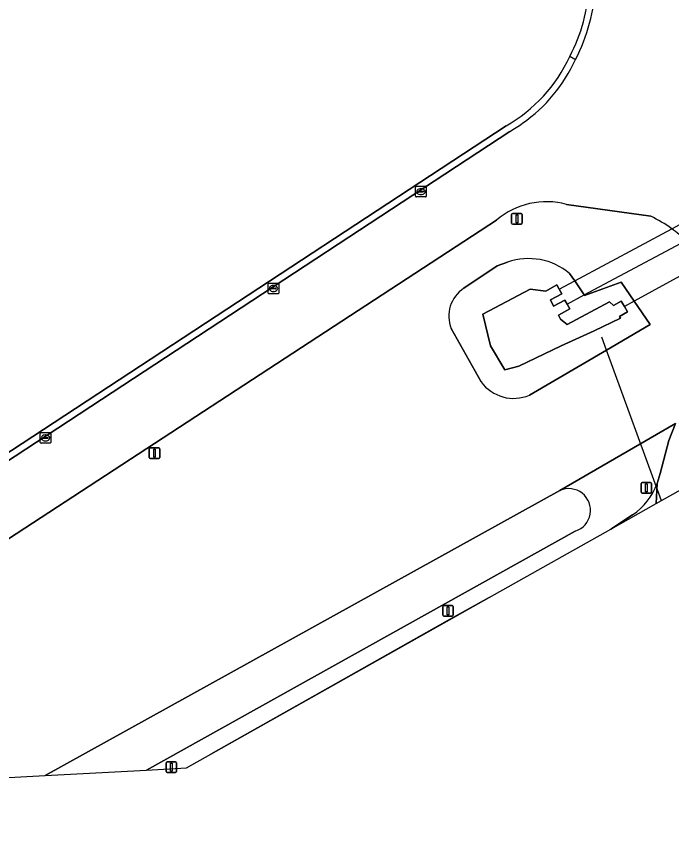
# Model space of a CAD drawing. Extents: x 154324 to 155744, y 382937 to 384188.
# Drawn here: x 154562 to 154623.5, y 382936.9 to 383013.5 of the extents above; entities that cross this region are included whole.
import ezdxf

# ---------------------------------------------------------------- set-up
doc = ezdxf.new("R2010")
doc.units = 0
for name, color, linetype in [('IMGEO_Berm_groen', 7, 'Continuous'), ('IMGEO_Bouwland', 7, 'Continuous'), ('IMGEO_Duiker', 7, 'Continuous'), ('IMGEO_Fietspad_gesloten', 7, 'Continuous'), ('IMGEO_Kolk', 7, 'Continuous'), ('IMGEO_Lichtmast', 7, 'Continuous'), ('IMGEO_Meer_plas_ven_vijver', 7, 'Continuous'), ('IMGEO_Oever', 7, 'Continuous'), ('IMGEO_Rijbaan_lokaal_gesloten', 7, 'Continuous'), ('IMGEO_Sloot', 7, 'Continuous')]:
    doc.layers.add(name, color=color, linetype=linetype)

msp = doc.modelspace()

# ---------------------------------------------------------------- linework, layer by layer
at = {"layer": 'IMGEO_Berm_groen'}
for points in [[(154622.137, 382969.615), (154622.415, 382970.571), (154623.242, 382973.667), (154623.855, 382975.262), (154613.013, 382968.966)], [(154580.236, 382944.207), (154602.415, 382956.712), (154606.367, 382958.912), (154617.798, 382965.345), (154619.833, 382966.675)], [(154614.455, 382965.161), (154574.179, 382942.705), (154574.179, 382942.705), (154577.93, 382942.909), (154580.236, 382944.207)]]:
    msp.add_lwpolyline(points, dxfattribs=at)
for centre, radius, start, end in [((154613.842, 382967.105), 2.038, 287.4917, 114.01922), ((154616.287, 382971.827), 6.255, 304.54174, 339.28854)]:
    msp.add_arc(centre, radius, start, end, dxfattribs=at)
at = {"layer": 'IMGEO_Bouwland'}
for points in [[(154438.839, 383056.383), (154444.541, 383054.87), (154455.34, 383000), (154467.757, 382936.912), (154500, 382938.667), (154564.677, 382942.188), (154564.678, 382942.188), (154613.013, 382968.966), (154623.855, 382975.262)], [(154539.255, 382958.126), (154607.953, 383003.226)], [(154621.555, 382994.735), (154613.635, 382995.856)], [(154607.05, 382994.379), (154553.537, 382959.423), (154539.246, 382950.104)], [(154603.982, 382987.966), (154607.115, 382990.085)], [(154607.115, 382990.085), (154608.099, 382990.417)], [(154613.921, 382989.369), (154614.4, 382988.664), (154615.298, 382987.34), (154615.332, 382987.29), (154618.765, 382988.543), (154619.984, 382986.756), (154621.476, 382984.568), (154617.375, 382982.164), (154610.149, 382977.927)], [(154605.6, 382979.182), (154602.803, 382984.187)]]:
    msp.add_lwpolyline(points, dxfattribs=at)
for centre, radius, start, end in [((154600.463, 383016.91), 15.256, 332.018, 358.33279), ((154600.749, 383015.834), 14.521, 299.74229, 335.23841), ((154611.763, 382988.785), 7.315, 75.17015, 130.114), ((154615.596, 382982.582), 13.536, 54.25181, 63.88122), ((154615.685, 382982.742), 13.354, 46.64852, 54.15969), ((154610.088, 382984.773), 5.984, 50.17519, 109.4161), ((154605.698, 382985.357), 3.123, 123.33732, 202.00816), ((154608.668, 382981.43), 3.804, 216.23589, 292.91736)]:
    msp.add_arc(centre, radius, start, end, dxfattribs=at)
at = {"layer": 'IMGEO_Duiker'}
for points in [[(154612.941, 382987.879), (154614.4, 382988.664), (154623.504, 382993.567), (154635.032, 382999.775), (154644.743, 383005.004), (154645.833, 383005.591)], [(154613.689, 382986.479), (154615.298, 382987.34), (154624.852, 382992.452), (154629.669, 382995.029), (154630.753, 382995.609), (154635.254, 382998.017), (154639.026, 383000.035), (154640.459, 383000.802), (154645.497, 383003.498), (154646.707, 383004.145)], [(154640.07, 382997.76), (154638.733, 382997.028), (154636.071, 382995.569), (154632.335, 382993.523), (154630.437, 382992.483), (154626.628, 382990.396), (154619.984, 382986.756), (154619.063, 382986.252)], [(154622.538, 382968.013), (154617.375, 382982.164), (154616.933, 382983.376)]]:
    msp.add_lwpolyline(points, dxfattribs=at)
at = {"layer": 'IMGEO_Fietspad_gesloten'}
for points in [[(154623.855, 382975.262), (154623.242, 382973.667), (154622.415, 382970.571), (154622.137, 382969.615), (154622.044, 382967.734)], [(154622.044, 382967.734), (154622.137, 382969.615)], [(154622.044, 382967.734), (154624.907, 382969.346)], [(154619.833, 382966.675), (154617.798, 382965.345), (154622.044, 382967.734)], [(154606.367, 382958.912), (154602.415, 382956.712), (154580.236, 382944.207), (154606.367, 382958.912)]]:
    msp.add_lwpolyline(points, dxfattribs=at)
msp.add_arc((154616.287, 382971.827), 6.255, 304.54174, 339.28854, dxfattribs=at)
at = {"layer": 'IMGEO_Kolk'}
for p, q in [((154599.454, 382996.628), (154599.454, 382997.48)), ((154599.529, 382997.554), (154600.381, 382997.554)), ((154600.455, 382997.48), (154600.455, 382996.628)), ((154599.713, 382997.048), (154599.713, 382997.06)), ((154600.151, 382997.011), (154599.753, 382997.011)), ((154599.756, 382997.097), (154600.154, 382997.097)), ((154599.965, 382996.774), (154599.94, 382996.774)), ((154599.942, 382997.334), (154599.967, 382997.334)), ((154600.197, 382997.06), (154600.197, 382997.048)), ((154600.381, 382996.554), (154599.529, 382996.554)), ((154585.607, 382987.526), (154585.607, 382988.378)), ((154585.682, 382988.452), (154586.534, 382988.452)), ((154586.095, 382988.232), (154586.12, 382988.232)), ((154586.608, 382988.378), (154586.608, 382987.526)), ((154585.866, 382987.946), (154585.866, 382987.958)), ((154586.304, 382987.909), (154585.906, 382987.909)), ((154585.909, 382987.995), (154586.307, 382987.995)), ((154586.118, 382987.672), (154586.093, 382987.672)), ((154586.35, 382987.958), (154586.35, 382987.946)), ((154586.534, 382987.452), (154585.682, 382987.452)), ((154564.201, 382973.488), (154564.201, 382974.34)), ((154564.276, 382974.414), (154565.128, 382974.414)), ((154564.46, 382973.908), (154564.46, 382973.92)), ((154564.898, 382973.871), (154564.5, 382973.871)), ((154564.503, 382973.957), (154564.901, 382973.957)), ((154564.689, 382974.194), (154564.714, 382974.194)), ((154564.944, 382973.92), (154564.944, 382973.908)), ((154565.202, 382974.34), (154565.202, 382973.488)), ((154565.128, 382973.414), (154564.276, 382973.414)), ((154564.712, 382973.634), (154564.687, 382973.634))]:
    msp.add_line(p, q, dxfattribs=at)
for points in [[(154599.454, 382996.628), (154599.454, 382997.48)], [(154599.529, 382997.554), (154600.381, 382997.554)], [(154600.455, 382997.48), (154600.455, 382996.628)], [(154600.381, 382996.554), (154599.529, 382996.554)], [(154585.607, 382987.526), (154585.607, 382988.378)], [(154585.682, 382988.452), (154586.534, 382988.452)], [(154586.608, 382988.378), (154586.608, 382987.526)], [(154586.534, 382987.452), (154585.682, 382987.452)], [(154564.201, 382973.488), (154564.201, 382974.34)], [(154564.276, 382974.414), (154565.128, 382974.414)], [(154565.202, 382974.34), (154565.202, 382973.488)], [(154565.128, 382973.414), (154564.276, 382973.414)]]:
    msp.add_lwpolyline(points, dxfattribs=at)
for centre, radius, start, end in [((154599.531, 382997.478), 0.0765, 91.55205, 178.44795), ((154599.531, 382997.478), 0.0765, 91.55205, 178.44795), ((154600.379, 382997.478), 0.0765, 1.55205, 88.44795), ((154600.379, 382997.478), 0.0765, 1.55205, 88.44795), ((154599.753, 382997.057), 0.0403, 85.87752, 175.75265), ((154599.75, 382997.047), 0.0366, 178.93798, 274.71019), ((154600.154, 382997.054), 0.043, 264.86636, 352.45326), ((154600.158, 382997.059), 0.0386, 1.73085, 96.63898), ((154599.531, 382996.63), 0.0765, 181.55205, 268.44795), ((154599.531, 382996.63), 0.0765, 181.55205, 268.44795), ((154600.379, 382996.63), 0.0765, 271.55205, 358.44795), ((154600.379, 382996.63), 0.0765, 271.55205, 358.44795), ((154585.684, 382988.376), 0.0765, 91.55205, 178.44795), ((154585.684, 382988.376), 0.0765, 91.55205, 178.44795), ((154586.532, 382988.376), 0.0765, 1.55205, 88.44795), ((154586.532, 382988.376), 0.0765, 1.55205, 88.44795), ((154585.684, 382987.528), 0.0765, 181.55205, 268.44795), ((154585.684, 382987.528), 0.0765, 181.55205, 268.44795), ((154585.906, 382987.955), 0.0403, 85.87752, 175.75265), ((154585.903, 382987.945), 0.0366, 178.93798, 274.71019), ((154586.307, 382987.952), 0.043, 264.86636, 352.45326), ((154586.311, 382987.957), 0.0386, 1.73085, 96.63898), ((154586.532, 382987.528), 0.0765, 271.55205, 358.44795), ((154586.532, 382987.528), 0.0765, 271.55205, 358.44795), ((154564.278, 382974.338), 0.0765, 91.55205, 178.44795), ((154564.278, 382974.338), 0.0765, 91.55205, 178.44795), ((154564.5, 382973.917), 0.0403, 85.87752, 175.75265), ((154564.497, 382973.907), 0.0366, 178.93798, 274.71019), ((154564.901, 382973.914), 0.043, 264.86636, 352.45326), ((154564.905, 382973.919), 0.0386, 1.73085, 96.63898), ((154565.126, 382974.338), 0.0765, 1.55205, 88.44795), ((154565.126, 382974.338), 0.0765, 1.55205, 88.44795), ((154564.278, 382973.49), 0.0765, 181.55205, 268.44795), ((154564.278, 382973.49), 0.0765, 181.55205, 268.44795), ((154565.126, 382973.49), 0.0765, 271.55205, 358.44795), ((154565.126, 382973.49), 0.0765, 271.55205, 358.44795)]:
    msp.add_arc(centre, radius, start, end, dxfattribs=at)
for centre, major_axis, ratio, start_param, end_param in [((154599.941, 382997.054), (-0.387, 0.002), 0.722429, 4.712389, 7.853982), ((154599.966, 382997.054), (-0.39, 0.002), 0.717154, 1.570796, 4.712389), ((154586.094, 382987.952), (-0.387, 0.002), 0.722429, 4.712389, 7.853982), ((154586.119, 382987.952), (-0.39, 0.002), 0.717154, 1.570796, 4.712389), ((154564.688, 382973.914), (-0.387, 0.002), 0.722429, 4.712389, 7.853982), ((154564.713, 382973.914), (-0.39, 0.002), 0.717154, 1.570796, 4.712389)]:
    msp.add_ellipse(centre, major_axis=major_axis, ratio=ratio, start_param=start_param, end_param=end_param, dxfattribs=at)
at = {"layer": 'IMGEO_Lichtmast'}
for p, q in [((154608.475, 382994.093), (154608.475, 382994.893)), ((154608.475, 382994.893), (154608.475, 382994.093)), ((154608.575, 382994.993), (154609.365, 382994.993)), ((154609.365, 382994.993), (154608.575, 382994.993)), ((154609.465, 382994.893), (154609.465, 382994.093)), ((154609.465, 382994.093), (154609.465, 382994.893)), ((154609.365, 382993.993), (154608.575, 382993.993)), ((154608.575, 382993.993), (154609.365, 382993.993)), ((154574.538, 382972.981), (154575.328, 382972.981)), ((154575.328, 382972.981), (154574.538, 382972.981)), ((154574.438, 382972.081), (154574.438, 382972.881)), ((154574.438, 382972.881), (154574.438, 382972.081)), ((154575.428, 382972.881), (154575.428, 382972.081)), ((154575.428, 382972.081), (154575.428, 382972.881)), ((154575.328, 382971.981), (154574.538, 382971.981)), ((154574.538, 382971.981), (154575.328, 382971.981)), ((154620.628, 382968.824), (154620.628, 382969.624)), ((154620.628, 382969.624), (154620.628, 382968.824)), ((154620.728, 382969.724), (154621.518, 382969.724)), ((154621.518, 382969.724), (154620.728, 382969.724)), ((154621.618, 382969.624), (154621.618, 382968.824)), ((154621.618, 382968.824), (154621.618, 382969.624)), ((154621.518, 382968.724), (154620.728, 382968.724)), ((154620.728, 382968.724), (154621.518, 382968.724)), ((154602.002, 382957.272), (154602.002, 382958.072)), ((154602.002, 382958.072), (154602.002, 382957.272)), ((154602.102, 382958.172), (154602.892, 382958.172)), ((154602.892, 382958.172), (154602.102, 382958.172)), ((154602.992, 382958.072), (154602.992, 382957.272)), ((154602.992, 382957.272), (154602.992, 382958.072)), ((154602.892, 382957.172), (154602.102, 382957.172)), ((154602.102, 382957.172), (154602.892, 382957.172)), ((154576.017, 382942.571), (154576.017, 382943.371)), ((154576.017, 382943.371), (154576.017, 382942.571)), ((154576.117, 382943.471), (154576.907, 382943.471)), ((154576.907, 382943.471), (154576.117, 382943.471)), ((154577.007, 382943.371), (154577.007, 382942.571)), ((154577.007, 382942.571), (154577.007, 382943.371)), ((154576.907, 382942.471), (154576.117, 382942.471)), ((154576.117, 382942.471), (154576.907, 382942.471))]:
    msp.add_line(p, q, dxfattribs=at)
for points in [[(154608.895, 382994.868), (154609.045, 382994.868), (154609.045, 382994.118), (154608.895, 382994.118), (154608.895, 382994.868)], [(154574.858, 382972.856), (154575.008, 382972.856), (154575.008, 382972.106), (154574.858, 382972.106), (154574.858, 382972.856)], [(154621.048, 382969.599), (154621.198, 382969.599), (154621.198, 382968.849), (154621.048, 382968.849), (154621.048, 382969.599)], [(154602.422, 382958.047), (154602.572, 382958.047), (154602.572, 382957.297), (154602.422, 382957.297), (154602.422, 382958.047)], [(154576.437, 382943.346), (154576.587, 382943.346), (154576.587, 382942.596), (154576.437, 382942.596), (154576.437, 382943.346)]]:
    msp.add_lwpolyline(points, dxfattribs=at)
for centre, start, end in [((154608.575, 382994.893), 90, 180), ((154608.575, 382994.893), 90, 180), ((154609.365, 382994.893), 0, 90), ((154609.365, 382994.893), 360, 90), ((154608.575, 382994.093), 180, 270), ((154608.575, 382994.093), 180, 270), ((154609.365, 382994.093), 270, 0), ((154609.365, 382994.093), 270, 0), ((154574.538, 382972.881), 90, 180), ((154574.538, 382972.881), 90, 180), ((154575.328, 382972.881), 0, 90), ((154575.328, 382972.881), 360, 90), ((154574.538, 382972.081), 180, 270), ((154574.538, 382972.081), 180, 270), ((154575.328, 382972.081), 270, 0), ((154575.328, 382972.081), 270, 0), ((154620.728, 382969.624), 90, 180), ((154620.728, 382969.624), 90, 180), ((154621.518, 382969.624), 0, 90), ((154621.518, 382969.624), 360, 90), ((154620.728, 382968.824), 180, 270), ((154620.728, 382968.824), 180, 270), ((154621.518, 382968.824), 270, 0), ((154621.518, 382968.824), 270, 0), ((154602.102, 382958.072), 90, 180), ((154602.102, 382958.072), 90, 180), ((154602.892, 382958.072), 0, 90), ((154602.892, 382958.072), 360, 90), ((154602.102, 382957.272), 180, 270), ((154602.102, 382957.272), 180, 270), ((154602.892, 382957.272), 270, 0), ((154602.892, 382957.272), 270, 0), ((154576.117, 382943.371), 90, 180), ((154576.117, 382943.371), 90, 180), ((154576.907, 382943.371), 0, 90), ((154576.907, 382943.371), 360, 90), ((154576.117, 382942.571), 180, 270), ((154576.117, 382942.571), 180, 270), ((154576.907, 382942.571), 270, 0), ((154576.907, 382942.571), 270, 0)]:
    msp.add_arc(centre, 0.1, start, end, dxfattribs=at)
at = {"layer": 'IMGEO_Meer_plas_ven_vijver'}
msp.add_lwpolyline([(154613.694, 382984.568), (154613.078, 382985.074), (154612.883, 382985.436), (154613.937, 382986.026), (154613.689, 382986.479), (154613.479, 382986.863), (154612.411, 382986.304), (154612.12, 382986.87), (154613.182, 382987.448), (154612.941, 382987.879), (154612.703, 382988.305), (154611.681, 382987.691), (154610.208, 382987.887), (154605.766, 382985.531), (154606.475, 382982.573), (154607.848, 382980.297), (154609.156, 382980.641), (154613.133, 382982.555), (154616.23, 382983.964), (154618.683, 382985.173), (154618.611, 382985.325), (154619.359, 382985.749), (154619.063, 382986.252), (154618.759, 382986.767), (154618.028, 382986.354), (154617.665, 382986.685)], close=True, dxfattribs=at)
at = {"layer": 'IMGEO_Oever'}
for points in [[(154607.115, 382990.085), (154603.982, 382987.966)], [(154608.099, 382990.417), (154607.115, 382990.085)], [(154610.149, 382977.927), (154617.375, 382982.164), (154621.476, 382984.568), (154619.984, 382986.756), (154618.765, 382988.543), (154615.332, 382987.29), (154615.298, 382987.34), (154614.4, 382988.664), (154613.921, 382989.369)], [(154602.803, 382984.187), (154605.6, 382979.182)]]:
    msp.add_lwpolyline(points, dxfattribs=at)
msp.add_lwpolyline([(154613.694, 382984.568), (154617.665, 382986.685), (154618.028, 382986.354), (154618.759, 382986.767), (154619.063, 382986.252), (154619.359, 382985.749), (154618.611, 382985.325), (154618.683, 382985.173), (154616.23, 382983.964), (154613.133, 382982.555), (154609.156, 382980.641), (154607.848, 382980.297), (154606.475, 382982.573), (154605.766, 382985.531), (154610.208, 382987.887), (154611.681, 382987.691), (154612.703, 382988.305), (154612.941, 382987.879), (154613.182, 382987.448), (154612.12, 382986.87), (154612.411, 382986.304), (154613.479, 382986.863), (154613.689, 382986.479), (154613.937, 382986.026), (154612.883, 382985.436), (154613.078, 382985.074)], close=True, dxfattribs=at)
for centre, radius, start, end in [((154610.088, 382984.773), 5.984, 50.17519, 109.4161), ((154605.698, 382985.357), 3.123, 123.33732, 202.00816), ((154608.668, 382981.43), 3.804, 216.23589, 292.91736)]:
    msp.add_arc(centre, radius, start, end, dxfattribs=at)
at = {"layer": 'IMGEO_Rijbaan_lokaal_gesloten'}
for points in [[(154614.472, 383009.481), (154613.935, 383009.752)], [(154613.935, 383009.752), (154614.472, 383009.481)], [(154607.953, 383003.226), (154539.255, 382958.126)], [(154539.603, 382957.616), (154608.29, 383002.709)], [(154608.29, 383002.709), (154539.603, 382957.616)], [(154613.635, 382995.856), (154621.555, 382994.735)], [(154539.246, 382950.104), (154553.537, 382959.423), (154607.05, 382994.379)]]:
    msp.add_lwpolyline(points, dxfattribs=at)
for centre, radius, start, end in [((154600.463, 383016.91), 15.256, 332.018, 358.33279), ((154600.445, 383016.911), 15.873, 332.09091, 358.40582), ((154600.445, 383016.911), 15.873, 332.09091, 358.40582), ((154600.749, 383015.834), 14.521, 299.74229, 335.23841), ((154600.947, 383015.62), 14.854, 305.15456, 335.5862), ((154600.947, 383015.62), 14.854, 305.15456, 335.5862), ((154600.98, 383015.569), 14.792, 299.61744, 305.16535), ((154600.98, 383015.569), 14.792, 299.61744, 305.16535), ((154611.763, 382988.785), 7.315, 75.17015, 130.114), ((154615.596, 382982.582), 13.536, 54.25181, 63.88122), ((154615.685, 382982.742), 13.354, 46.64852, 54.15969)]:
    msp.add_arc(centre, radius, start, end, dxfattribs=at)
at = {"layer": 'IMGEO_Sloot'}
for points in [[(154613.013, 382968.966), (154564.678, 382942.188), (154564.677, 382942.188), (154574.179, 382942.705)], [(154574.179, 382942.705), (154574.179, 382942.705), (154614.455, 382965.161)]]:
    msp.add_lwpolyline(points, dxfattribs=at)
msp.add_arc((154613.842, 382967.105), 2.038, 287.4917, 114.01922, dxfattribs=at)

doc.saveas('drawing.dxf')
